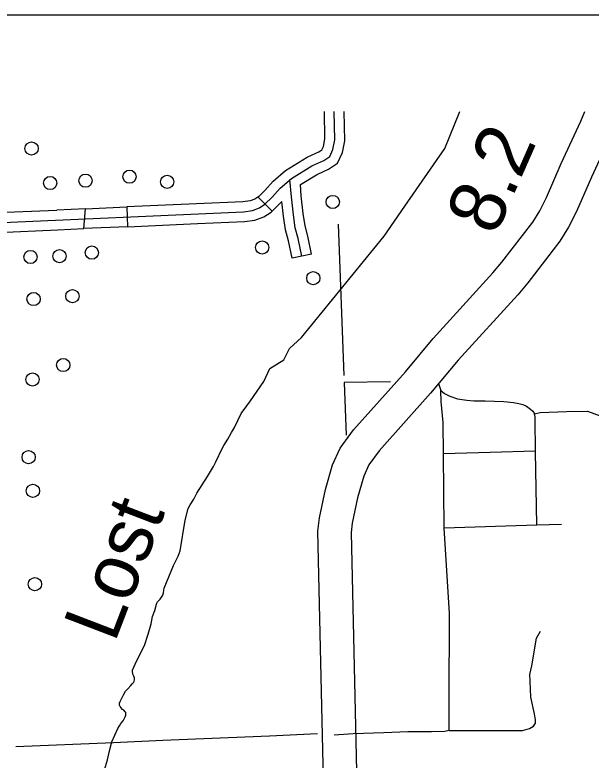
# Model space of a CAD drawing. Extents: x 309348 to 309445, y 336383 to 336484.
# Drawn here: x 309351.067 to 309351.938, y 336402.86 to 336403.988 of the extents above; entities that cross this region are included whole.
import ezdxf

# ---------------------------------------------------------------- set-up
doc = ezdxf.new("R2010")
doc.units = 0
doc.layers.add('R_Annotation', color=7, linetype='Continuous')
doc.layers.add('R_Border Notes', color=7, linetype='Continuous')

msp = doc.modelspace()

# ---------------------------------------------------------------- linework, layer by layer
at = {"layer": 'R_Annotation'}
for p, q in [((309351.4556, 336403.6906), (309351.4345, 336403.7119)), ((309351.1709, 336403.6643), (309351.1735, 336403.6944)), ((309351.2358, 336403.6972), (309351.2371, 336403.6672)), ((309351.4556, 336403.6906), (309351.4556, 336403.6906)), ((309351.3426, 336403.6719), (309351.3426, 336403.6719)), ((309351.5154, 336403.6258), (309351.486, 336403.6198))]:
    msp.add_line(p, q, dxfattribs=at)
for points in [[(309351.0254, 336403.6728), (309351.4126, 336403.69), (309351.4259, 336403.6917), (309351.4364, 336403.6956), (309351.4449, 336403.7012), (309351.4557, 336403.7118), (309351.4678, 336403.7254), (309351.4848, 336403.7401), (309351.5158, 336403.7591), (309351.5337, 336403.7675), (309351.5428, 336403.7735), (309351.5476, 336403.7841), (309351.5506, 336403.7987), (309351.5498, 336403.8418)], [(309351.2345, 336402.9309), (309351.2344, 336402.9324), (309351.2335, 336402.9335), (309351.2314, 336402.9357), (309351.2294, 336402.937), (309351.2272, 336402.9393), (309351.2259, 336402.9414), (309351.2249, 336402.9433), (309351.2248, 336402.9444), (309351.2248, 336402.9463), (309351.2258, 336402.9487), (309351.2308, 336402.9588), (309351.2337, 336402.9646), (309351.2375, 336402.9681), (309351.2418, 336402.973), (309351.244, 336402.9757), (309351.2459, 336402.9775), (309351.2469, 336402.9797), (309351.2477, 336402.9817), (309351.2477, 336402.9834), (309351.2474, 336402.9847), (309351.2466, 336402.9875), (309351.2452, 336402.9901), (309351.2445, 336402.9949), (309351.2445, 336402.9964), (309351.2504, 336403.0098), (309351.2628, 336403.0337), (309351.268, 336403.051), (309351.2728, 336403.0664), (309351.2748, 336403.0775), (309351.2783, 336403.0865), (309351.281, 336403.0961), (309351.2812, 336403.0978), (309351.2822, 336403.0995), (309351.2837, 336403.1014), (309351.2862, 336403.1039), (309351.2885, 336403.107), (309351.2903, 336403.1099), (309351.2915, 336403.1134), (309351.292, 336403.1174), (309351.2924, 336403.1206), (309351.3067, 336403.1549), (309351.3137, 336403.1686), (309351.3167, 336403.1768), (309351.3242, 336403.2235), (309351.3287, 336403.2407), (309351.3317, 336403.2467), (309351.3372, 336403.2548), (309351.3416, 336403.2639), (309351.3579, 336403.2894), (309351.367, 336403.3044), (309351.3706, 336403.3116), (309351.3801, 336403.3318), (309351.3825, 336403.3364), (309351.3885, 336403.3459), (309351.3942, 336403.356), (309351.399, 336403.3633), (309351.409, 336403.3845), (309351.4174, 336403.3961), (309351.4231, 336403.404), (309351.4431, 336403.4332), (309351.4522, 336403.4529), (309351.4733, 336403.466), (309351.482, 336403.4831), (309351.5, 336403.4995), (309351.6253, 336403.6527), (309351.6565, 336403.6983), (309351.7172, 336403.7856), (309351.7399, 336403.8418)], [(309351.5218, 336403.7784), (309351.5263, 336403.7806), (309351.5309, 336403.7836), (309351.5332, 336403.7887), (309351.5356, 336403.8001), (309351.5348, 336403.8418)], [(309351.5465, 336402.2573), (309351.525, 336403.2068), (309351.5273, 336403.2269), (309351.5364, 336403.2695), (309351.5473, 336403.3069), (309351.5586, 336403.3324), (309351.5787, 336403.3597), (309351.6573, 336403.4479), (309351.6995, 336403.4983), (309351.7898, 336403.5974), (309351.8033, 336403.6134), (309351.8499, 336403.674), (309351.8606, 336403.6911), (309351.8709, 336403.7116), (309351.8932, 336403.7627), (309351.9227, 336403.8268), (309351.929, 336403.8418)], [(309351.5345, 336403.7513), (309351.541, 336403.7543), (309351.5547, 336403.7633), (309351.562, 336403.7795), (309351.5656, 336403.7973), (309351.5648, 336403.8418)], [(309351.9833, 336403.8418), (309351.9684, 336403.8067), (309351.9388, 336403.7423), (309351.9162, 336403.6904), (309351.9043, 336403.6666), (309351.891, 336403.6454), (309351.8423, 336403.5821), (309351.8275, 336403.5644), (309351.7372, 336403.4654), (309351.6951, 336403.4152), (309351.6176, 336403.3282), (309351.6021, 336403.3071), (309351.5944, 336403.2897), (309351.5849, 336403.2572), (309351.5767, 336403.2189), (309351.5751, 336403.2047), (309351.5966, 336402.257)], [(309351.4345, 336403.7119), (309351.4448, 336403.7222), (309351.4572, 336403.7361), (309351.4759, 336403.7523), (309351.5087, 336403.7723), (309351.5218, 336403.7784)], [(309351.4984, 336403.7309), (309351.5229, 336403.7459), (309351.5345, 336403.7513)], [(309351.5007, 336403.6228), (309351.4953, 336403.6493), (309351.4908, 336403.6656), (309351.4879, 336403.6851), (309351.485, 336403.7123), (309351.4826, 336403.7385)], [(309351.5154, 336403.6258), (309351.5099, 336403.6528), (309351.5055, 336403.6687), (309351.5028, 336403.687), (309351.4999, 336403.7138), (309351.4984, 336403.7309)], [(309351.4345, 336403.7119), (309351.4355, 336403.7129), (309351.4296, 336403.7091), (309351.4223, 336403.7064), (309351.4113, 336403.7049), (309351.3413, 336403.7018)], [(309351.4556, 336403.6906), (309351.4706, 336403.7055)], [(309351.486, 336403.6198), (309351.4807, 336403.6458), (309351.4761, 336403.6625), (309351.473, 336403.6832), (309351.4706, 336403.7055)], [(309351.1735, 336403.6944), (309351.1302, 336403.6925)], [(309351.1735, 336403.6944), (309351.2358, 336403.6972)], [(309351.3413, 336403.7018), (309351.2358, 336403.6972)], [(309351.0398, 336403.6885), (309351.1302, 336403.6925)], [(309351.3426, 336403.6719), (309351.4139, 336403.675), (309351.4295, 336403.6771), (309351.4431, 336403.6821), (309351.4544, 336403.6894), (309351.4556, 336403.6906)], [(309351.2371, 336403.6672), (309351.3426, 336403.6719)], [(309351.5555, 336403.6711), (309351.5644, 336403.4422)], [(309351.0408, 336403.6585), (309351.1316, 336403.6625)], [(309351.1316, 336403.6625), (309351.1709, 336403.6643)], [(309351.2371, 336403.6672), (309351.1709, 336403.6643)], [(309351.635, 336403.4328), (309351.5648, 336403.4313)], [(309351.5648, 336403.4313), (309351.5679, 336403.3517)], [(309351.7074, 336403.4298), (309351.7108, 336403.4196), (309351.7163, 336403.4151), (309351.7246, 336403.4109), (309351.7361, 336403.407), (309351.7501, 336403.405), (309351.7608, 336403.4038), (309351.7782, 336403.4036), (309351.8061, 336403.4026), (309351.8211, 336403.4014), (309351.8289, 336403.3999), (309351.8352, 336403.3983), (309351.8403, 336403.3955), (309351.8465, 336403.3912), (309351.85, 336403.388), (309351.8524, 336403.3839)], [(309351.7149, 336403.3226), (309351.7145, 336403.3708), (309351.7114, 336403.403), (309351.7108, 336403.4196)], [(309351.8524, 336403.3839), (309351.8612, 336403.3861), (309351.9011, 336403.3876), (309351.9328, 336403.3881), (309351.952, 336403.3811)], [(309351.8539, 336403.3265), (309351.8537, 336403.3763), (309351.8537, 336403.3768), (309351.8536, 336403.3773), (309351.8536, 336403.3778), (309351.8536, 336403.3784), (309351.8535, 336403.3789), (309351.8534, 336403.3794), (309351.8524, 336403.3839)], [(309351.7148, 336403.3242), (309351.7855, 336403.3263), (309351.8538, 336403.3281)], [(309351.7161, 336403.2118), (309351.7149, 336403.3226)], [(309351.8562, 336403.2163), (309351.8539, 336403.3265)], [(309351.7161, 336403.2118), (309351.8562, 336403.2163)], [(309351.7237, 336402.905), (309351.7234, 336402.9492), (309351.7239, 336403.0821), (309351.7161, 336403.2118)], [(309351.8562, 336403.2163), (309351.8935, 336403.217)], [(309351.8343, 336402.9052), (309351.8451, 336402.9081), (309351.851, 336402.9115), (309351.8539, 336402.9164), (309351.8539, 336402.9213), (309351.8524, 336402.9301), (309351.8471, 336402.9555), (309351.8461, 336402.9799), (309351.8456, 336402.9897), (309351.8485, 336403.0029), (309351.8558, 336403.0445), (309351.8617, 336403.0552)], [(309351.2023, 336402.8457), (309351.2067, 336402.8607), (309351.2102, 336402.8763), (309351.2133, 336402.8879), (309351.2225, 336402.9079), (309351.2247, 336402.912), (309351.2269, 336402.9155), (309351.2302, 336402.9197), (309351.2332, 336402.9255), (309351.2342, 336402.9281), (309351.2345, 336402.9297), (309351.2345, 336402.9309)], [(309351.7237, 336402.905), (309351.7171, 336402.9037), (309351.6968, 336402.903), (309351.661, 336402.903), (309351.6246, 336402.9015), (309351.5781, 336402.8998), (309351.5498, 336402.8978)], [(309351.7237, 336402.905), (309351.8343, 336402.9052)], [(309351.5243, 336402.9), (309351.4519, 336402.8967), (309351.2903, 336402.8898), (309351.2157, 336402.8866), (309351.0678, 336402.8801)]]:
    msp.add_lwpolyline(points, dxfattribs=at)
for centre in [(309351.0919, 336403.7856), (309351.2399, 336403.7429), (309351.1199, 336403.7333), (309351.1734, 336403.7369), (309351.2969, 336403.7351), (309351.5474, 336403.7047), (309351.1831, 336403.6281), (309351.4407, 336403.6359), (309351.0903, 336403.6215), (309351.1342, 336403.6226), (309351.518, 336403.5893), (309351.1536, 336403.5621), (309351.0949, 336403.5578), (309351.1398, 336403.458), (309351.0932, 336403.4362), (309351.0874, 336403.3186), (309351.0939, 336403.2677), (309351.0969, 336403.1264)]:
    msp.add_circle(centre, 0.01, dxfattribs=at)
at = {"layer": 'R_Border Notes'}
msp.add_line((309347.6607, 336403.9877), (309356.3641, 336403.9877), dxfattribs=at)

# ---------------------------------------------------------------- texts
at = {"layer": 'R_Annotation'}
for s, rotation, p in [('8.2', 66.3094, (309351.7933, 336403.6515)), ('Lost', 69.0247, (309351.2175, 336403.0363))]:
    msp.add_text(s, height=0.08451, rotation=rotation, dxfattribs=at).set_placement(p)

doc.saveas('drawing.dxf')
